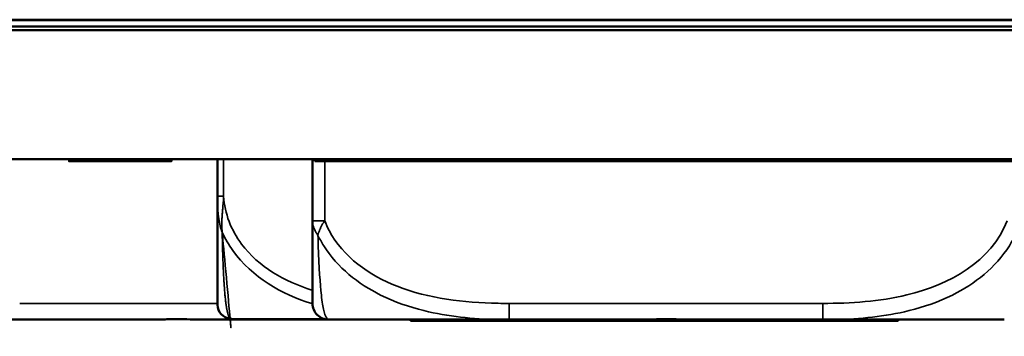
# Model space of a CAD drawing. Header units: inches. Extents: x -32 to 29.2, y -14.4 to 22.6.
# Tile 260 of 285: x 0.751 to 1.706, y 12.154 to 12.46. Entities that reach past the tile are written whole.
import ezdxf

# ---------------------------------------------------------------- set-up
doc = ezdxf.new("R2010")
doc.units = ezdxf.units.IN
doc.header["$MEASUREMENT"] = 0
doc.layers.add('Visible (ANSI)', color=7, linetype='Continuous', lineweight=50)
doc.layers.add('Visible Narrow (ANSI)', color=7, linetype='Continuous', lineweight=35)

msp = doc.modelspace()

# ---------------------------------------------------------------- linework, layer by layer
at = {"layer": 'Visible (ANSI)'}
for p, q in [((8.679602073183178, 12.46024386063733), (-28.51039792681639, 12.46024386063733)), ((8.679602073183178, 12.45969253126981), (-28.51039792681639, 12.45969253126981)), ((-1.13661623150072, 12.45354764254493), (3.937743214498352, 12.45354764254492)), ((-28.80862123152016, 12.45014558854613), (8.977825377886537, 12.45014558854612)), ((8.977825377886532, 12.32514558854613), (-28.65039792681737, 12.32514558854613)), ((0.7993581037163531, 12.3251455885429), (0.7993581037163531, 12.32314558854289)), ((0.8028078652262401, 12.32514558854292), (0.8028078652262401, 12.32314558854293)), ((0.8158414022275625, 12.32514558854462), (0.8158414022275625, 12.32314558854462)), ((0.859172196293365, 12.32514558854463), (0.859172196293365, 12.32314558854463)), ((0.859172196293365, 12.32314558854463), (0.8710624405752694, 12.32314558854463)), ((0.8710624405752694, 12.32514558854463), (0.8710624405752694, 12.32314558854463)), ((0.898272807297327, 12.32514558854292), (0.898272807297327, 12.32314558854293)), ((0.898272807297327, 12.3231455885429), (0.89850146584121, 12.3231455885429)), ((0.89850146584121, 12.3251455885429), (0.89850146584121, 12.3231455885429)), ((0.9431520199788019, 12.32514558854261), (0.9431520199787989, 12.2891593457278)), ((1.035185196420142, 12.32514558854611), (1.035185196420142, 12.2654726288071)), ((1.037602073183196, 12.32514558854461), (1.037602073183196, 12.32314558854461)), ((1.037602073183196, 12.32314558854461), (1.927602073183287, 12.32314558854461)), ((0.5766106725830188, 12.16963377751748), (0.7514154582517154, 12.16963377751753)), ((0.751415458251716, 12.16963377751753), (0.8206306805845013, 12.16963377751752)), ((0.9596550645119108, 12.17012956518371), (1.047012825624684, 12.17012956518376)), ((0.9861251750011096, 12.16963377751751), (1.050933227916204, 12.16963377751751)), ((1.050933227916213, 12.16963377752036), (1.225738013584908, 12.16963377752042)), ((1.130195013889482, 12.16963377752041), (1.130195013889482, 12.16849991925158)), ((1.130195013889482, 12.16849991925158), (1.134774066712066, 12.16849991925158)), ((1.134774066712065, 12.16963377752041), (1.134774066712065, 12.1684999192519)), ((1.134774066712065, 12.1684999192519), (1.139354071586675, 12.16849991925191)), ((1.139354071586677, 12.16963377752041), (1.139354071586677, 12.16849991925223)), ((1.139354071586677, 12.16849991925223), (1.143934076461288, 12.16849991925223)), ((1.143934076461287, 12.16963377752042), (1.143934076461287, 12.16849991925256)), ((1.143934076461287, 12.16849991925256), (1.152403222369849, 12.16849991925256)), ((1.152403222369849, 12.16963377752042), (1.152403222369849, 12.16849991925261)), ((1.152403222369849, 12.16849991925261), (1.152902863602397, 12.16849991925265)), ((1.152902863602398, 12.16963377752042), (1.152902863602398, 12.16849991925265)), ((1.152902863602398, 12.16849991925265), (1.168817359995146, 12.16849991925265)), ((1.168817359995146, 12.16963377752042), (1.168817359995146, 12.16849991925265)), ((1.168817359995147, 12.16849991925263), (1.228450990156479, 12.16849991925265)), ((1.225738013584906, 12.16963377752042), (1.294953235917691, 12.16963377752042)), ((1.22845099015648, 12.1696337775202), (1.22845099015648, 12.16849991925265)), ((1.22845099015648, 12.16849991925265), (1.249944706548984, 12.16849991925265)), ((1.249944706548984, 12.1696337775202), (1.249944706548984, 12.16849991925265)), ((1.249944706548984, 12.16849991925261), (1.25164016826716, 12.16849991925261)), ((1.25164016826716, 12.1696337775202), (1.25164016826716, 12.16849991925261)), ((1.25164016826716, 12.16849991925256), (1.256250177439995, 12.16849991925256)), ((1.256250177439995, 12.1696337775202), (1.256250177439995, 12.16849991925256)), ((1.25625017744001, 12.16849991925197), (1.256607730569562, 12.168499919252)), ((1.256607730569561, 12.1696337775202), (1.256607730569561, 12.168499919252)), ((1.256607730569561, 12.168499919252), (1.260688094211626, 12.168499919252)), ((1.260688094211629, 12.1696337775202), (1.260688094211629, 12.16849991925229)), ((1.260688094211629, 12.16849991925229), (1.261187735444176, 12.16849991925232)), ((1.261187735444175, 12.1696337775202), (1.261187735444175, 12.16849991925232)), ((1.261187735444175, 12.16849991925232), (1.265268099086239, 12.16849991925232)), ((1.265268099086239, 12.1696337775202), (1.265268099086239, 12.16849991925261)), ((1.265268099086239, 12.16849991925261), (1.265767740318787, 12.16849991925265)), ((1.265767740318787, 12.1696337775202), (1.265767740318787, 12.16849991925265)), ((1.265767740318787, 12.16849991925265), (1.352657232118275, 12.16849991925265)), ((1.29495323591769, 12.1696337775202), (1.296130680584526, 12.1696337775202)), ((1.352657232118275, 12.16989545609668), (1.352657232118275, 12.16849991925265)), ((1.352657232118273, 12.16849991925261), (1.354960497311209, 12.16849991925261)), ((1.354960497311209, 12.16990545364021), (1.354960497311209, 12.16849991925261)), ((1.35496049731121, 12.16849991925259), (1.364035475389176, 12.16849991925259)), ((1.364035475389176, 12.16993708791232), (1.364035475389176, 12.16849991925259)), ((1.364035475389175, 12.16849991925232), (1.364821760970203, 12.16849991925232)), ((1.364821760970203, 12.16993919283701), (1.364821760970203, 12.16849991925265)), ((1.364821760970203, 12.16849991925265), (1.384120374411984, 12.16849991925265)), ((1.384120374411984, 12.16995387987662), (1.384120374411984, 12.16849991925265)), ((1.384120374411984, 12.16849991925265), (1.407658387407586, 12.16849991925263)), ((1.41982983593, 12.16981067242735), (1.41982983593, 12.16849991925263)), ((1.432997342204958, 12.16849991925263), (1.456467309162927, 12.16849991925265)), ((1.456467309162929, 12.16963659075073), (1.456467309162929, 12.16849991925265)), ((1.456467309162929, 12.16849991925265), (1.474942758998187, 12.16849991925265)), ((1.460447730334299, 12.16963377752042), (1.529662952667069, 12.16963377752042)), ((1.474942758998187, 12.16963377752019), (1.474942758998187, 12.16849991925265)), ((1.474942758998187, 12.16849991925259), (1.476625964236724, 12.16849991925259)), ((1.476625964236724, 12.16963377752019), (1.476625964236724, 12.16849991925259)), ((1.478733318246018, 12.16963377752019), (1.478733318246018, 12.16849991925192)), ((1.483313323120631, 12.16963377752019), (1.483313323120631, 12.16849991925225)), ((1.487893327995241, 12.16963377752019), (1.487893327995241, 12.16849991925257)), ((1.529662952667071, 12.16963377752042), (1.530598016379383, 12.16963377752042)), ((1.530598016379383, 12.16963377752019), (1.530840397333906, 12.16963377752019)), ((1.530840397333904, 12.16963377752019), (1.705645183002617, 12.16963377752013)), ((1.540795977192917, 12.16963377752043), (1.540795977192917, 12.16849991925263)), ((1.540795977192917, 12.16849991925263), (1.540855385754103, 12.16849991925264)), ((1.540855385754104, 12.16963377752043), (1.540855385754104, 12.16849991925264)), ((1.5756450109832, 12.16963377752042), (1.5756450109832, 12.16849991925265)), ((1.5756450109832, 12.16849991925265), (1.58515712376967, 12.16849991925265)), ((1.58515712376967, 12.16963377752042), (1.58515712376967, 12.16849991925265)), ((1.602686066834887, 12.16963377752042), (1.602686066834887, 12.16849991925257))]:
    msp.add_line(p, q, dxfattribs=at)
for centre, radius, start, end in [((0.9569315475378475, 12.18411183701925), 0.0137795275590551, 180.0000014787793, 263.5464570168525), ((1.050933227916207, 12.18538180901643), 0.0157480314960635, 180, 270.0000000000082), ((0.9693218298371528, 12.29364952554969), 0.1240157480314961, 263.5464570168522, 264.1279897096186), ((0.9596550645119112, 12.19965712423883), 0.0295275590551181, 264.1279897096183, 269.9999999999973), ((1.704467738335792, 12.18538180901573), 0.0157480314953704, 269.9999999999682, 270.864971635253)]:
    msp.add_arc(centre, radius, start, end, dxfattribs=at)
for points in [[(0.7993581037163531, 12.32314558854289), (0.7993581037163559, 12.32314558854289), (0.8015502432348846, 12.3231455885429)], [(0.8015502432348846, 12.3231455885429), (0.8021258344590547, 12.3231455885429), (0.8028078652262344, 12.3231455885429)], [(0.8028078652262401, 12.32314558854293), (0.8046254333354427, 12.32314558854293), (0.8158414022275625, 12.32314558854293)], [(0.8158414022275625, 12.32314558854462), (0.8312758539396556, 12.32314558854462), (0.854370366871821, 12.32314558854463), (0.8591721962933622, 12.32314558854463)], [(1.407658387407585, 12.16849991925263), (1.414293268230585, 12.16849991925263), (1.419829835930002, 12.16849991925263)], [(1.419829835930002, 12.16849991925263), (1.425265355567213, 12.16849991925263), (1.432997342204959, 12.16849991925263)], [(1.476625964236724, 12.1684999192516), (1.477518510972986, 12.1684999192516), (1.478733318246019, 12.1684999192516)], [(1.478733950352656, 12.16849991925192), (1.478799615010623, 12.16849991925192), (1.483313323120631, 12.16849991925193)], [(1.478733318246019, 12.16849991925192), (1.478733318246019, 12.16849991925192), (1.478733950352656, 12.16849991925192)], [(1.483313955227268, 12.16849991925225), (1.483379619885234, 12.16849991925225), (1.487893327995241, 12.16849991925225)], [(1.483313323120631, 12.16849991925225), (1.483313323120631, 12.16849991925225), (1.483313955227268, 12.16849991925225)], [(1.487893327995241, 12.16849991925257), (1.487893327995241, 12.16849991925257), (1.487893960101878, 12.16849991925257)], [(1.540855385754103, 12.16849991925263), (1.553226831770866, 12.16849991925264), (1.571771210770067, 12.16849991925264), (1.575645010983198, 12.16849991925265)]]:
    msp.add_open_spline(points, degree=2, dxfattribs=at)
for points, degree, knots in [([(0.8710624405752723, 12.32314558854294), (0.8794821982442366, 12.32314558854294), (0.898272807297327, 12.32314558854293), (0.898272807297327, 12.32314558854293)], 2, [0.5058619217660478, 0.5058619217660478, 0.5058619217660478, 1, 2, 2, 2]), ([(0.9431520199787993, 12.2891593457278), (0.9431520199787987, 12.27877534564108), (0.9431520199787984, 12.26839537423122), (0.943152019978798, 12.25899013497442), (0.943152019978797, 12.24164656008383), (0.9431520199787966, 12.22723611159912), (0.9431520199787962, 12.21667516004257), (0.9431520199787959, 12.20611420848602), (0.9431520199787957, 12.19920177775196), (0.9431520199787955, 12.19457787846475), (0.9431520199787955, 12.18803313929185), (0.9431520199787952, 12.18591347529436), (0.9431520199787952, 12.1849107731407), (0.9431520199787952, 12.18428408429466), (0.9431520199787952, 12.18411183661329), (0.9431520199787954, 12.18411183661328)], 3, [0.325730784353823, 0.325730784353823, 0.325730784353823, 0.325730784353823, 0.404773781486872, 0.404773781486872, 0.404773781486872, 0.5505317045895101, 0.5505317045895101, 0.5505317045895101, 0.6962896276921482, 0.6962896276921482, 0.6962896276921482, 0.9025976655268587, 0.9025976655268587, 0.9025976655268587, 1.031540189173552, 1.031540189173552, 1.031540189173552, 1.031540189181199]), ([(1.035185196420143, 12.2654726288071), (1.035185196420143, 12.22618520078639), (1.035185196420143, 12.2033139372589), (1.035185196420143, 12.19356366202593), (1.035185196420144, 12.18719940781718), (1.035185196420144, 12.18538180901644), (1.035185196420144, 12.18538180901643)], 3, [-0.5252205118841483, -0.5252205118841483, -0.5252205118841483, -0.5252205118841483, -0.2074300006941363, -0.2074300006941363, -0.2074300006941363, 0, 0, 0, 0]), ([(0.8206306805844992, 12.16963377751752), (0.8210671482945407, 12.16963377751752), (0.8215036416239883, 12.1696338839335), (0.8380076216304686, 12.16964174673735), (0.8540705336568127, 12.1697760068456), (0.8770247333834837, 12.16989731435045), (0.8837235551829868, 12.16992578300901), (0.8928995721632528, 12.16994793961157), (0.8953705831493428, 12.16995227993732), (0.8994495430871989, 12.16995658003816), (0.9010570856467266, 12.16995754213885), (0.9041869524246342, 12.1699579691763), (0.9057091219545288, 12.16995751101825), (0.9092799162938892, 12.16995488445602), (0.9113282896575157, 12.16995217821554), (0.9175057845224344, 12.16994053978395), (0.9216332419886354, 12.16992803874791), (0.9313649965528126, 12.16988951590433), (0.9369649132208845, 12.16986019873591), (0.9567296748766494, 12.16974614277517), (0.970772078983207, 12.16964078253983), (0.9852522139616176, 12.16963388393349), (0.9856887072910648, 12.16963377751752), (0.9861251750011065, 12.16963377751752)], 3, [-0.4161139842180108, -0.4161139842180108, -0.4161139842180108, -0.4161139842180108, -0.4127690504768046, -0.4127690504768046, -0.2896446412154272, -0.2896446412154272, -0.2388934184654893, -0.2388934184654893, -0.2201881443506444, -0.2201881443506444, -0.208020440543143, -0.208020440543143, -0.1964990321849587, -0.1964990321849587, -0.1809938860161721, -0.1809938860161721, -0.1497410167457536, -0.1497410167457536, -0.1073161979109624, -0.1073161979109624, 0, 0, 0.0033356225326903, 0.0033356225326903, 0.0033356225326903, 0.0033356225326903]), ([(1.294953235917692, 12.16963377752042), (1.295389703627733, 12.16963377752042), (1.295826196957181, 12.16963388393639), (1.312330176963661, 12.16964174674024), (1.328393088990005, 12.16977600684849), (1.351347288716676, 12.16989731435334), (1.358046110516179, 12.16992578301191), (1.367222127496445, 12.16994793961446), (1.369693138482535, 12.16995227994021), (1.373772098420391, 12.16995658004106), (1.375379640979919, 12.16995754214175), (1.378509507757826, 12.1699579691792), (1.380031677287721, 12.16995751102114), (1.383602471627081, 12.16995488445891), (1.385650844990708, 12.16995217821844), (1.391828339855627, 12.16994053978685), (1.395955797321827, 12.1699280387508), (1.405687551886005, 12.16988951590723), (1.411287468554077, 12.16986019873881), (1.431052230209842, 12.16974614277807), (1.445094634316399, 12.16964078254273), (1.45957476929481, 12.16963388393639), (1.460011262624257, 12.16963377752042), (1.460447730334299, 12.16963377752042)], 3, [-0.4161139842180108, -0.4161139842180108, -0.4161139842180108, -0.4161139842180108, -0.4127690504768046, -0.4127690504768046, -0.2896446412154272, -0.2896446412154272, -0.2388934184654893, -0.2388934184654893, -0.2201881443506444, -0.2201881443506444, -0.208020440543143, -0.208020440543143, -0.1964990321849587, -0.1964990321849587, -0.1809938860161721, -0.1809938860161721, -0.1497410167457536, -0.1497410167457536, -0.1073161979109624, -0.1073161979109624, 0, 0, 0.0033356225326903, 0.0033356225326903, 0.0033356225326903, 0.0033356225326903]), ([(1.296130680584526, 12.1696337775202), (1.296567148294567, 12.1696337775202), (1.297003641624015, 12.16963388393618), (1.313507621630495, 12.16964174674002), (1.329570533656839, 12.16977600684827), (1.35252473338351, 12.16989731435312), (1.359223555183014, 12.16992578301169), (1.36839957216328, 12.16994793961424), (1.370870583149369, 12.16995227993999), (1.374949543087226, 12.16995658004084), (1.376557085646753, 12.16995754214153), (1.378206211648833, 12.16995776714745), (1.378247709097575, 12.16995777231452), (1.378289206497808, 12.16995777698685)], 3, [-0.4161139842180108, -0.4161139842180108, -0.4161139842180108, -0.4161139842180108, -0.4127690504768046, -0.4127690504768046, -0.2896446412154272, -0.2896446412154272, -0.2388934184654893, -0.2388934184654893, -0.2201881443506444, -0.2201881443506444, -0.208020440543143, -0.208020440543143, -0.2077063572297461, -0.2077063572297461, -0.2077063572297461, -0.2077063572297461]), ([(1.487893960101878, 12.16849991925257), (1.488018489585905, 12.16849991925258), (1.518707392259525, 12.16849991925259), (1.540795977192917, 12.16849991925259)], 2, [0, 0, 0, 1, 1.903547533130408, 1.903547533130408, 1.903547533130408]), ([(1.585157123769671, 12.16849991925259), (1.591646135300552, 12.16849991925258), (1.602686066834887, 12.16849991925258), (1.602686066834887, 12.16849991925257)], 2, [1.398043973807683, 1.398043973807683, 1.398043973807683, 2, 2.989302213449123, 2.989302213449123, 2.989302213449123])]:
    msp.add_open_spline(points, degree=degree, knots=knots, dxfattribs=at)
at = {"layer": 'Visible Narrow (ANSI)'}
for p, q in [((0.8015502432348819, 12.3251455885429), (0.8015502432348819, 12.3231455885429)), ((0.9490575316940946, 12.28915934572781), (0.949057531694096, 12.32514558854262)), ((1.046996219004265, 12.26547262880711), (1.046996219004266, 12.3231455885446)), ((0.9431520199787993, 12.2891593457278), (0.9490575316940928, 12.28915934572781)), ((0.9431520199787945, 12.18538180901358), (0.7514154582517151, 12.18538180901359)), ((1.225738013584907, 12.18538180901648), (1.225738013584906, 12.16963377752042)), ((1.529662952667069, 12.18538180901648), (1.225738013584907, 12.18538180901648)), ((1.529662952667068, 12.18538180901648), (1.529662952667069, 12.16963377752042)), ((0.9566342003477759, 12.17028449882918), (1.046453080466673, 12.17028449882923)), ((1.407658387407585, 12.16987777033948), (1.407658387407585, 12.16849991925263)), ((1.432997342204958, 12.16973217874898), (1.432997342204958, 12.16849991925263)), ((1.478733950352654, 12.16963377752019), (1.478733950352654, 12.16849991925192)), ((1.483313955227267, 12.16963377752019), (1.483313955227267, 12.16849991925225)), ((1.487893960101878, 12.16963377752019), (1.487893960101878, 12.16849991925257))]:
    msp.add_line(p, q, dxfattribs=at)
msp.add_arc((1.7084047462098, 12.2654726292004), 0.0118110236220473, 359.9999980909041, 359.9999980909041, dxfattribs=at)
msp.add_ellipse((1.04699622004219, 12.2654726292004), major_axis=(-0.0118110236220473, -3.932958e-10), ratio=1e-05, start_param=6.2418491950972, end_param=7.853981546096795, dxfattribs=at)
for points, knots in [([(0.9431520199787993, 12.2891593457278), (0.9431520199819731, 12.28718048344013), (0.9431552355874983, 12.28519200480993), (0.9432097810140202, 12.2813754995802), (0.9432569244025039, 12.27955029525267), (0.9433992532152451, 12.27655659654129), (0.9434697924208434, 12.27539857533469), (0.9436172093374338, 12.27350653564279), (0.9436817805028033, 12.27277638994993), (0.9439022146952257, 12.27057840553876), (0.9440848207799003, 12.26910335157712), (0.9446713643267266, 12.26525303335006), (0.9451424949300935, 12.26286618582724), (0.9462873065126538, 12.25839500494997), (0.9469275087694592, 12.25631296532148), (0.9476924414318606, 12.25426157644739)], [-0.0844807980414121, -0.0844807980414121, -0.0844807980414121, -0.0844807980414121, -0.0694379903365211, -0.0694379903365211, -0.0558782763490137, -0.0558782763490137, -0.0474034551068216, -0.0474034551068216, -0.0421066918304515, -0.0421066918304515, -0.0315131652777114, -0.0315131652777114, -0.0145635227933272, -0.0145635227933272, 0.000267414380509, 0.000267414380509, 0.000267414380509, 0.000267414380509]), ([(0.947692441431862, 12.25426157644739), (0.947485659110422, 12.25631296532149), (0.9473756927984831, 12.25839500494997), (0.9472957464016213, 12.26286618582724), (0.9473482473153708, 12.26525303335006), (0.9475306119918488, 12.26910335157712), (0.9476241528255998, 12.27057840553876), (0.9477857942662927, 12.27277638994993), (0.9478432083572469, 12.27350653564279), (0.9479985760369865, 12.27539857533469), (0.9481002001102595, 12.27655659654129), (0.9483664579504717, 12.27955029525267), (0.9485322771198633, 12.2813754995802), (0.9488387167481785, 12.28519200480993), (0.9489738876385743, 12.28718048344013), (0.9490575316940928, 12.28915934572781)], [-0.000267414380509, -0.000267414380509, -0.000267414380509, -0.000267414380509, 0.0145635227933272, 0.0145635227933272, 0.0315131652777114, 0.0315131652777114, 0.0421066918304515, 0.0421066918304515, 0.0474034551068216, 0.0474034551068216, 0.0558782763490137, 0.0558782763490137, 0.0694379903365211, 0.0694379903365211, 0.0844807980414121, 0.0844807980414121, 0.0844807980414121, 0.0844807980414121]), ([(1.034653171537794, 12.19832927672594), (1.007849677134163, 12.20678750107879), (0.9832249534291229, 12.22056500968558), (0.9664777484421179, 12.24288597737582), (0.9564085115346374, 12.256306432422), (0.9499999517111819, 12.27253089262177), (0.9490575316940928, 12.28915934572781)], [1.400252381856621, 1.400252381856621, 1.400252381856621, 1.400252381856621, 1.610773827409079, 1.610773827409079, 1.610773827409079, 1.737349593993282, 1.737349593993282, 1.737349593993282, 1.737349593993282]), ([(0.9553827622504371, 12.17041962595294), (0.9553827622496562, 12.17041962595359), (0.9551469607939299, 12.17061340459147), (0.9547247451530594, 12.17131842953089), (0.9540492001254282, 12.1724464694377), (0.9529029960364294, 12.17483109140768), (0.9517296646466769, 12.18219392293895), (0.9509006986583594, 12.18739580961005), (0.9500589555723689, 12.195172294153), (0.9493383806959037, 12.2070533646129), (0.9486226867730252, 12.21885395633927), (0.9480323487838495, 12.23491751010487), (0.9476924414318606, 12.25426157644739)], [-1.031540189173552, -1.031540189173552, -1.031540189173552, -1.031540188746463, -0.9025976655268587, -0.9025976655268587, -0.9025976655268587, -0.6962896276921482, -0.6962896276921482, -0.6962896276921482, -0.5505317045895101, -0.5505317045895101, -0.5505317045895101, -0.405761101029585, -0.405761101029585, -0.405761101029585, -0.405761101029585]), ([(1.035185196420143, 12.2654726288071), (1.035185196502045, 12.26462611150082), (1.035256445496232, 12.26377769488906), (1.035500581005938, 12.26216169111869), (1.03566320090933, 12.26139442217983), (1.035995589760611, 12.26014833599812), (1.036139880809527, 12.25966927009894), (1.03639984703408, 12.25889208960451), (1.036505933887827, 12.25859357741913), (1.036842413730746, 12.25769882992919), (1.037091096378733, 12.25710315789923), (1.037799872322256, 12.25555959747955), (1.038296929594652, 12.25461513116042), (1.039345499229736, 12.25286207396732), (1.039882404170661, 12.25205147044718), (1.040468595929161, 12.25125345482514)], [-0.026273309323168, -0.026273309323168, -0.026273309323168, -0.026273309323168, -0.021587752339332, -0.021587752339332, -0.017364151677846, -0.017364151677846, -0.0147244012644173, -0.0147244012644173, -0.0130745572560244, -0.0130745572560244, -0.0097748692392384, -0.0097748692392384, -0.004495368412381, -0.004495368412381, 0.0001241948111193, 0.0001241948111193, 0.0001241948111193, 0.0001241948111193]), ([(1.040468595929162, 12.25125345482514), (1.040644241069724, 12.25205147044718), (1.040858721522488, 12.25286207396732), (1.041394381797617, 12.25461513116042), (1.041726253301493, 12.25555959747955), (1.042337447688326, 12.25710315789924), (1.042589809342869, 12.25769882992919), (1.042994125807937, 12.25859357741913), (1.043133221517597, 12.25889208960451), (1.043506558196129, 12.25966927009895), (1.04374769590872, 12.26014833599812), (1.044405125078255, 12.26139442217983), (1.04483951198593, 12.2621616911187), (1.045825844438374, 12.26377769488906), (1.046384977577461, 12.26462611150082), (1.046996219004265, 12.26547262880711)], [-0.0001241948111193, -0.0001241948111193, -0.0001241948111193, -0.0001241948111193, 0.004495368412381, 0.004495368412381, 0.0097748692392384, 0.0097748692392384, 0.0130745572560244, 0.0130745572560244, 0.0147244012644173, 0.0147244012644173, 0.017364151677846, 0.017364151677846, 0.021587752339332, 0.021587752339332, 0.026273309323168, 0.026273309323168, 0.026273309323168, 0.026273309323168]), ([(1.225738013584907, 12.18538180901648), (1.222162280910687, 12.18538180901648), (1.218575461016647, 12.18541330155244), (1.214982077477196, 12.18548239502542), (1.181773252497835, 12.18612093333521), (1.148067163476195, 12.18986008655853), (1.117201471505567, 12.20192609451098), (1.090261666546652, 12.21245739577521), (1.064712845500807, 12.23039076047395), (1.051275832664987, 12.2559779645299), (1.049662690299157, 12.25904976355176), (1.048232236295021, 12.2622107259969), (1.046996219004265, 12.26547262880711)], [0, 0, 0, 0, 0.0272470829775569, 0.0272470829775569, 0.0272470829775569, 0.2790553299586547, 0.2790553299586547, 0.2790553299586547, 0.4988354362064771, 0.4988354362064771, 0.4988354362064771, 0.5252205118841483, 0.5252205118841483, 0.5252205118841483, 0.5252205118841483]), ([(1.708404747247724, 12.26547262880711), (1.69351774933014, 12.22618520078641), (1.651916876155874, 12.20331393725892), (1.611272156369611, 12.19356366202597), (1.584742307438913, 12.18719940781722), (1.556884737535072, 12.18538180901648), (1.529662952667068, 12.18538180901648)], [-0.525220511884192, -0.525220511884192, -0.525220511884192, -0.525220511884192, -0.2074300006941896, -0.2074300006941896, -0.2074300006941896, 0, 0, 0, 0]), ([(0.9476924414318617, 12.25426157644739), (0.9505291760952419, 12.24804223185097), (0.9540196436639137, 12.24209249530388), (0.9580204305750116, 12.23654053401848), (0.9769254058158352, 12.21030577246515), (1.004916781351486, 12.19456183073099), (1.034654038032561, 12.18517246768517)], [-1.657319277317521, -1.657319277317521, -1.657319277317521, -1.657319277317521, -1.610773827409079, -1.610773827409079, -1.610773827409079, -1.390831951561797, -1.390831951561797, -1.390831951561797, -1.390831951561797]), ([(1.05093322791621, 12.16963377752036), (1.050730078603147, 12.16963127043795), (1.050522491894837, 12.16967148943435), (1.049000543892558, 12.17027043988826), (1.047566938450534, 12.17253333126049), (1.045359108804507, 12.1819167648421), (1.044546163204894, 12.18675667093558), (1.042551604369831, 12.2042886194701), (1.041463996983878, 12.22002277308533), (1.040652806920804, 12.24451380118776), (1.04055663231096, 12.24786354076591), (1.040468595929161, 12.25125345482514)], [-6.8e-14, -6.8e-14, -6.8e-14, -6.8e-14, 0.0278591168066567, 0.0278591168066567, 0.2012729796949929, 0.2012729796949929, 0.3066356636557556, 0.3066356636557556, 0.4752159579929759, 0.4752159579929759, 0.5007189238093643, 0.5007189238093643, 0.5007189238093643, 0.5007189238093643]), ([(1.040468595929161, 12.25125345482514), (1.042164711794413, 12.24786354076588), (1.043998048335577, 12.24451380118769), (1.059431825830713, 12.22002277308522), (1.079552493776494, 12.20428861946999), (1.114785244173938, 12.18675667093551), (1.128839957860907, 12.18191676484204), (1.166678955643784, 12.17253333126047), (1.190860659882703, 12.17027043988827), (1.218216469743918, 12.1696714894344), (1.221989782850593, 12.169631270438), (1.225738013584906, 12.16963377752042)], [-0.5007189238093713, -0.5007189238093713, -0.5007189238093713, -0.5007189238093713, -0.4752159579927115, -0.4752159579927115, -0.3066356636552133, -0.3066356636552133, -0.2012729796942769, -0.2012729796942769, -0.0278591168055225, -0.0278591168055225, 7.33e-14, 7.33e-14, 7.33e-14, 7.33e-14]), ([(1.530840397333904, 12.16963377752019), (1.534588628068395, 12.16963127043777), (1.538361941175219, 12.16967148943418), (1.565717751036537, 12.17027043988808), (1.589899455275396, 12.1725333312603), (1.627738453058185, 12.18191676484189), (1.641793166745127, 12.18675667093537), (1.677025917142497, 12.20428861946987), (1.697146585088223, 12.2200227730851), (1.712580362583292, 12.24451380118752), (1.714413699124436, 12.24786354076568), (1.716109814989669, 12.25125345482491)], [3.6e-15, 3.6e-15, 3.6e-15, 3.6e-15, 0.0278591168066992, 0.0278591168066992, 0.2012729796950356, 0.2012729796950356, 0.3066356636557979, 0.3066356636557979, 0.4752159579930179, 0.4752159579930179, 0.5007189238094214, 0.5007189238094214, 0.5007189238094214, 0.5007189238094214]), ([(1.529662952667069, 12.16963377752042), (1.53341118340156, 12.169631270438), (1.537184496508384, 12.16967148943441), (1.541666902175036, 12.16976963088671), (1.542363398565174, 12.16978639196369), (1.543060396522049, 12.16980472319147)], [3.6e-15, 3.6e-15, 3.6e-15, 3.6e-15, 0.0278591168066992, 0.0278591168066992, 0.0329797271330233, 0.0329797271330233, 0.0329797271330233, 0.0329797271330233])]:
    msp.add_open_spline(points, degree=3, knots=knots, dxfattribs=at)
for points in [[(1.052110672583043, 12.16963377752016), (1.052086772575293, 12.16963348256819), (1.052062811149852, 12.16963377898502), (1.052038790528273, 12.16963466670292)], [(1.704518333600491, 12.16963403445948), (1.704501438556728, 12.16963365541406), (1.704484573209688, 12.1696335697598), (1.704467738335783, 12.16963377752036)]]:
    msp.add_open_spline(points, degree=3, dxfattribs=at)

doc.saveas('drawing.dxf')
